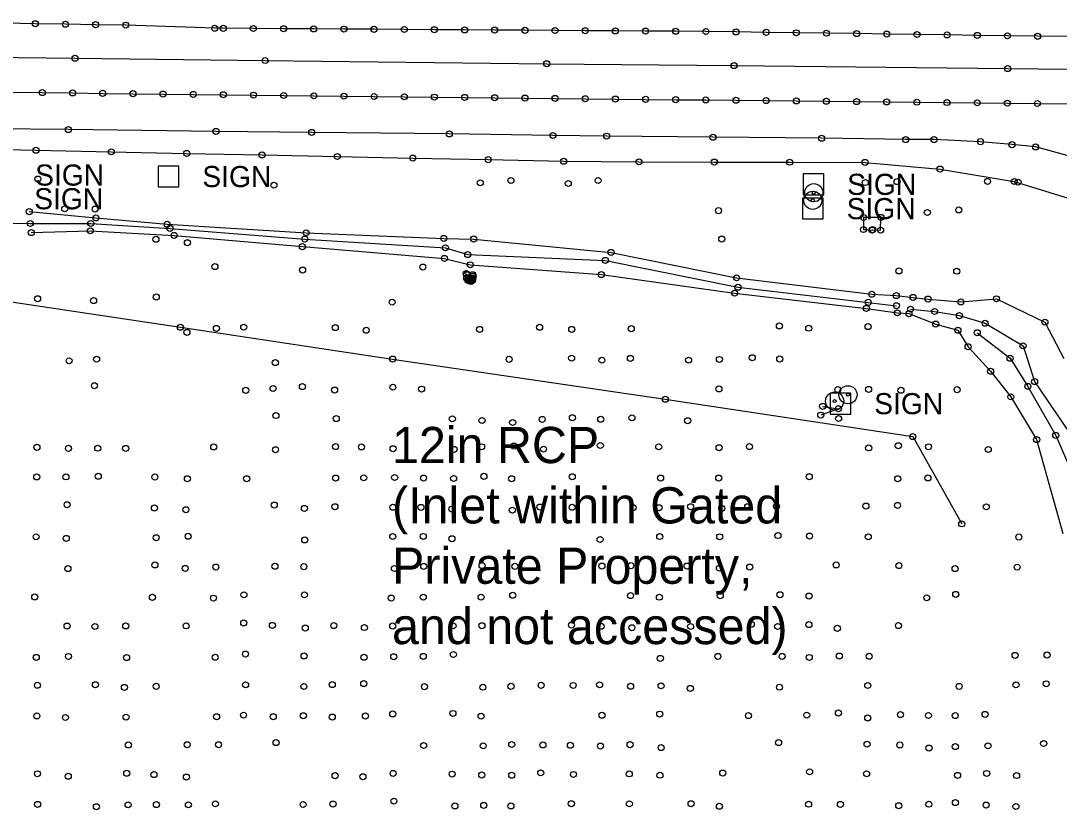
# Model space of a CAD drawing. Extents: x 20503438 to 20508873, y 7964251 to 7984667.
# Drawn here: x 20505708 to 20506052.3, y 7970296.1 to 7970560.8 of the extents above; entities that cross this region are included whole.
import ezdxf

# ---------------------------------------------------------------- set-up
doc = ezdxf.new("R2010")
doc.units = 0
for name, color, linetype in [('SurBreakLine', 7, 'Continuous'), ('SurConcreteSlab', 7, 'Continuous'), ('SurDrainageArrowDown', 7, 'Continuous'), ('SurDrainageArrowUp', 7, 'Continuous'), ('SurEdgeShoulderPaved', 7, 'Continuous'), ('SurEdgeShoulderUnpaved', 7, 'Continuous'), ('SurFenceChainLink', 7, 'Continuous'), ('SurMiscStructureLine', 7, 'Continuous'), ('SurPointsNonDTM', 7, 'Continuous'), ('SurRoadPoints', 7, 'Continuous'), ('SurSurveyPoints', 7, 'Continuous'), ('SurTopOfWater', 7, 'Continuous'), ('SurTxtDrainage', 7, 'Continuous')]:
    doc.layers.add(name, color=color, linetype=linetype)

msp = doc.modelspace()

# ---------------------------------------------------------------- linework, layer by layer
at = {"layer": 'SurBreakLine'}
for points in [[(20505659.98, 7970549.19), (20505725.91, 7970548.38), (20505788.99, 7970547.63), (20505882.34, 7970546.59), (20505944.46, 7970545.97), (20506035.17, 7970544.95), (20506055.65, 7970544.73), (20506135.76, 7970544.03), (20506246.7, 7970542.7), (20506314.1, 7970541.94), (20506377.13, 7970541.22), (20506448.59, 7970540.63), (20506494, 7970540.08), (20506513.48, 7970539.53), (20506534.35, 7970539.62)], [(20505710.77, 7970497.54), (20505732.85, 7970495.46), (20505756.48, 7970493.37), (20505802.57, 7970490.52), (20505848.21, 7970488.68), (20505858.14, 7970488.46), (20505903.67, 7970484.04), (20505945.27, 7970475.61), (20505990.11, 7970470.17), (20505998.24, 7970469.71), (20506003.81, 7970469.11), (20506008.75, 7970468.56), (20506019.64, 7970467.63), (20506031.44, 7970468.66), (20506047.52, 7970460.92), (20506053.76, 7970448.87)], [(20505711.46, 7970490.59), (20505731.01, 7970491.18), (20505758.81, 7970489.68), (20505801.32, 7970485.94), (20505848.43, 7970482.04), (20505856.97, 7970479.93), (20505900.46, 7970476.68), (20505944.64, 7970470.53), (20505988.31, 7970465.47), (20505998.59, 7970464), (20506002.44, 7970463.73), (20506011.31, 7970460.28), (20506018.66, 7970458.21), (20506022.02, 7970452.76), (20506029.51, 7970444.65), (20506036.2, 7970436.16), (20506044.77, 7970421.97), (20506053.42, 7970390.9)], [(20505857.84, 7970475.58), (20505857.72, 7970474.82), (20505857.29, 7970474.41), (20505856.69, 7970474.5), (20505856.27, 7970474.81), (20505855.82, 7970475.52), (20505855.65, 7970477.02)], [(20506002.96, 7970465.21), (20506010.95, 7970464.45), (20506019.15, 7970463.07), (20506027.69, 7970460.54), (20506040.26, 7970453.07), (20506044.1, 7970441.21), (20506055.37, 7970424.69), (20506067.63, 7970400.85), (20506090.73, 7970364.86), (20506121.5, 7970310.22), (20506143.59, 7970262.18), (20506176.03, 7970210.91), (20506203.05, 7970164.06), (20506235.78, 7970108.78), (20506259.31, 7970069.25), (20506303.96, 7969999.09)]]:
    msp.add_lwpolyline(points, dxfattribs=at)
at = {"layer": 'SurConcreteSlab'}
for points in [[(20506055.09, 7970555.65), (20506045.09, 7970555.68), (20506035.09, 7970555.82), (20506025.09, 7970555.97), (20506015.09, 7970556.11), (20506005.09, 7970556.26), (20505995.09, 7970556.4), (20505985.09, 7970556.55), (20505975.09, 7970556.69), (20505965.1, 7970556.83), (20505955.1, 7970556.98), (20505945.1, 7970557.12), (20505935.1, 7970557.26), (20505925.1, 7970557.32), (20505915.1, 7970557.39), (20505905.1, 7970557.45), (20505895.1, 7970557.52), (20505885.1, 7970557.59), (20505875.1, 7970557.65), (20505865.1, 7970557.72), (20505855.1, 7970557.78), (20505845.1, 7970557.85), (20505835.1, 7970557.92), (20505825.1, 7970557.98), (20505815.1, 7970558.05), (20505805.1, 7970558.11), (20505795.1, 7970558.18), (20505785.1, 7970558.25), (20505775.1, 7970558.31), (20505772.29, 7970558.33), (20505742.78, 7970559.37), (20505732.78, 7970559.52), (20505722.78, 7970559.67), (20505712.78, 7970559.82), (20505702.78, 7970559.97)], [(20505705.15, 7970537.12), (20505715.14, 7970537), (20505725.14, 7970536.88), (20505735.14, 7970536.76), (20505745.14, 7970536.65), (20505755.14, 7970536.53), (20505765.13, 7970536.41), (20505775.13, 7970536.29), (20505785.13, 7970536.17), (20505795.13, 7970536.05), (20505805.13, 7970535.93), (20505815.12, 7970535.82), (20505825.12, 7970535.72), (20505835.12, 7970535.61), (20505845.11, 7970535.51), (20505855.11, 7970535.4), (20505865.11, 7970535.3), (20505875.1, 7970535.19), (20505885.1, 7970535.08), (20505895.1, 7970534.98), (20505905.09, 7970534.87), (20505915.09, 7970534.77), (20505925.09, 7970534.66), (20505935.08, 7970534.56), (20505945.08, 7970534.45), (20505955.08, 7970534.35), (20505965.07, 7970534.24), (20505975.07, 7970534.14), (20505985.07, 7970534.03), (20505995.06, 7970533.92), (20506005.06, 7970533.82), (20506015.05, 7970533.71), (20506025.05, 7970533.61), (20506035.05, 7970533.5), (20506045.04, 7970533.4), (20506055.04, 7970533.3)], [(20505857.77, 7970476.64), (20505857.55, 7970475.22), (20505857.26, 7970474.83), (20505856.78, 7970474.8), (20505856.5, 7970474.91), (20505855.89, 7970476.65), (20505855.88, 7970475.71), (20505856.35, 7970474.81), (20505856.92, 7970474.72), (20505857.33, 7970474.73), (20505857.65, 7970474.96), (20505857.81, 7970475.61), (20505857.92, 7970476.17)]]:
    msp.add_lwpolyline(points, dxfattribs=at)
msp.add_lwpolyline([(20505993.14, 7970495.64), (20505987.36, 7970495.62), (20505987.35, 7970491.61), (20505990.21, 7970491.44), (20505990.39, 7970491.57), (20505993.03, 7970491.41)], close=True, dxfattribs=at)
at = {"layer": 'SurDrainageArrowDown'}
msp.add_lwpolyline([(20506025.08, 7970457.4), (20506035.95, 7970448.96), (20506041.86, 7970439.61), (20506051.09, 7970423.37), (20506062.05, 7970398.08), (20506083.83, 7970361.77), (20506117.02, 7970306.88), (20506136.1, 7970258.71), (20506172.77, 7970209.71), (20506199.46, 7970161.39), (20506230.82, 7970104.99), (20506255.2, 7970065.03), (20506302.09, 7969997.91), (20506332.16, 7969947.08), (20506370.3, 7969883.15), (20506398.2, 7969834.55), (20506432.94, 7969784.54)], dxfattribs=at)
at = {"layer": 'SurDrainageArrowUp'}
msp.add_lwpolyline([(20505588.51, 7970507.81), (20505597.53, 7970506.94), (20505614.51, 7970502.19), (20505635.08, 7970498.83), (20505655.93, 7970496.49), (20505678.23, 7970494.58), (20505682.9, 7970493.73), (20505711.11, 7970493.62), (20505731.16, 7970493.62), (20505757.46, 7970492.01), (20505802.13, 7970488.46), (20505848.74, 7970485.55), (20505856.14, 7970483.32), (20505901.79, 7970481.39), (20505945.72, 7970472.48), (20505988.92, 7970467.48), (20505998.29, 7970466.36)], dxfattribs=at)
at = {"layer": 'SurEdgeShoulderPaved'}
msp.add_lwpolyline([(20506056.08, 7970515.88), (20506044.41, 7970519.01), (20506036.59, 7970519.75), (20506026.15, 7970520.74), (20506010.77, 7970521.44), (20506001.36, 7970521.44), (20505973.47, 7970521.86), (20505937.45, 7970522.2), (20505902.22, 7970522.58), (20505884.4, 7970522.79), (20505850.04, 7970523.3), (20505804.42, 7970523.81), (20505772.68, 7970524.16), (20505723.75, 7970524.74), (20505698.34, 7970525.01)], dxfattribs=at)
at = {"layer": 'SurEdgeShoulderUnpaved'}
msp.add_lwpolyline([(20505583.75, 7970522.72), (20505588.05, 7970521.67), (20505613.04, 7970520.89), (20505638.02, 7970520.1), (20505663.01, 7970519.31), (20505687.99, 7970518.52), (20505712.98, 7970517.9), (20505737.97, 7970517.38), (20505762.96, 7970516.86), (20505787.95, 7970516.34), (20505812.95, 7970515.82), (20505837.94, 7970515.3), (20505862.93, 7970514.78), (20505887.92, 7970514.26), (20505912.91, 7970514.05), (20505937.9, 7970513.99), (20505962.89, 7970513.93), (20505987.89, 7970513.87), (20506012.76, 7970511.67), (20506037.35, 7970507.53), (20506060.92, 7970500.21), (20506079.1, 7970483.65), (20506094.14, 7970463.86), (20506101.05, 7970448.2)], dxfattribs=at)
at = {"layer": 'SurFenceChainLink'}
msp.add_lwpolyline([(20505563.79, 7970488.13), (20505618.36, 7970480.42), (20505698.84, 7970468.55), (20505760.89, 7970459.22), (20505831.24, 7970448.68), (20505921.66, 7970435.36), (20506003.71, 7970422.97), (20506019.92, 7970394.05)], dxfattribs=at)
at = {"layer": 'SurMiscStructureLine'}
msp.add_lwpolyline([(20505973.8, 7970432.99), (20505979.06, 7970432.22), (20505973.17, 7970430.1)], dxfattribs=at)
at = {"layer": 'SurPointsNonDTM'}
for centre in [(20505760.89, 7970459.22), (20505831.24, 7970448.68), (20505921.66, 7970435.36), (20505973.8, 7970432.99), (20505979.06, 7970432.22), (20505973.17, 7970430.1), (20506003.71, 7970422.97), (20506019.92, 7970394.05)]:
    msp.add_circle(centre, 1, dxfattribs=at)
at = {"layer": 'SurRoadPoints'}
for points in [[(20505756.95, 7970505.75), (20505756.95, 7970505.75), (20505760.38, 7970505.75), (20505760.38, 7970512.61), (20505753.52, 7970512.61), (20505753.52, 7970505.75), (20505756.95, 7970505.75)], [(20505970.75, 7970503.17), (20505970.75, 7970503.17), (20505974.18, 7970503.17), (20505974.18, 7970510.03), (20505967.32, 7970510.03), (20505967.32, 7970503.17), (20505970.75, 7970503.17)], [(20505970.57, 7970495.12), (20505970.57, 7970495.12), (20505974, 7970495.12), (20505974, 7970501.98), (20505967.14, 7970501.98), (20505967.14, 7970495.12), (20505970.57, 7970495.12)], [(20505979.71, 7970430.47), (20505979.71, 7970430.47), (20505983.14, 7970430.47), (20505983.14, 7970437.33), (20505976.28, 7970437.33), (20505976.28, 7970430.47), (20505979.71, 7970430.47)]]:
    msp.add_lwpolyline(points, dxfattribs=at)
for centre, radius in [((20505970.89, 7970503.83), 3), ((20505970.56, 7970501.31), 3), ((20505970.56, 7970501.31), 0.5), ((20505970.89, 7970503.83), 0.5), ((20505982.21, 7970436.84), 3), ((20505977.79, 7970434.74), 3), ((20505982.21, 7970436.84), 0.5), ((20505977.79, 7970434.74), 0.5)]:
    msp.add_circle(centre, radius, dxfattribs=at)
at = {"layer": 'SurSurveyPoints'}
for centre in [(20505712.78, 7970559.82), (20505722.78, 7970559.67), (20505732.78, 7970559.52), (20505742.78, 7970559.37), (20505772.29, 7970558.33), (20505775.1, 7970558.31), (20505785.1, 7970558.25), (20505795.1, 7970558.18), (20505805.1, 7970558.11), (20505815.1, 7970558.05), (20505825.1, 7970557.98), (20505835.1, 7970557.92), (20505845.1, 7970557.85), (20505855.1, 7970557.78), (20505865.1, 7970557.72), (20505875.1, 7970557.65), (20505885.1, 7970557.59), (20505895.1, 7970557.52), (20505905.1, 7970557.45), (20505915.1, 7970557.39), (20505925.1, 7970557.32), (20505935.1, 7970557.26), (20505945.1, 7970557.12), (20505955.1, 7970556.98), (20505965.1, 7970556.83), (20505975.09, 7970556.69), (20505985.09, 7970556.55), (20505995.09, 7970556.4), (20506005.09, 7970556.26), (20506015.09, 7970556.11), (20506025.09, 7970555.97), (20506035.09, 7970555.82), (20506045.09, 7970555.68), (20505725.91, 7970548.38), (20505788.99, 7970547.63), (20505882.34, 7970546.59), (20505944.46, 7970545.97), (20506035.17, 7970544.95), (20505715.14, 7970537), (20505725.14, 7970536.88), (20505735.14, 7970536.76), (20505745.14, 7970536.65), (20505755.14, 7970536.53), (20505765.13, 7970536.41), (20505775.13, 7970536.29), (20505785.13, 7970536.17), (20505795.13, 7970536.05), (20505805.13, 7970535.93), (20505815.12, 7970535.82), (20505825.12, 7970535.72), (20505835.12, 7970535.61), (20505845.11, 7970535.51), (20505855.11, 7970535.4), (20505865.11, 7970535.3), (20505875.1, 7970535.19), (20505885.1, 7970535.08), (20505895.1, 7970534.98), (20505905.09, 7970534.87), (20505915.09, 7970534.77), (20505925.09, 7970534.66), (20505935.08, 7970534.56), (20505945.08, 7970534.45), (20505955.08, 7970534.35), (20505965.07, 7970534.24), (20505975.07, 7970534.14), (20505985.07, 7970534.03), (20505995.06, 7970533.92), (20506005.06, 7970533.82), (20506015.05, 7970533.71), (20506025.05, 7970533.61), (20506035.05, 7970533.5), (20506045.04, 7970533.4), (20505723.75, 7970524.74), (20505772.68, 7970524.16), (20505804.42, 7970523.81), (20505850.04, 7970523.3), (20505884.4, 7970522.79), (20505902.22, 7970522.58), (20505937.45, 7970522.2), (20505973.47, 7970521.86), (20506001.36, 7970521.44), (20506010.77, 7970521.44), (20505712.98, 7970517.9), (20506026.15, 7970520.74), (20506036.59, 7970519.75), (20506044.41, 7970519.01), (20505737.97, 7970517.38), (20505762.96, 7970516.86), (20505787.95, 7970516.34), (20505812.95, 7970515.82), (20505837.94, 7970515.3), (20505862.93, 7970514.78), (20505887.92, 7970514.26), (20505912.91, 7970514.05), (20505937.9, 7970513.99), (20505962.89, 7970513.93), (20505987.89, 7970513.87), (20506012.76, 7970511.67), (20505713.62, 7970508.36), (20505870.48, 7970507.88), (20505899.38, 7970507.87), (20505998.49, 7970507.51), (20506028.49, 7970507.57), (20506037.35, 7970507.53), (20505791.91, 7970506.32), (20505860.3, 7970507.1), (20505889.47, 7970506.88), (20505987.96, 7970507.19), (20506038.6, 7970507.32), (20505710.77, 7970497.54), (20505722.55, 7970498.47), (20505732.62, 7970498.41), (20505939.29, 7970497.87), (20506008.53, 7970497.26), (20506018.96, 7970498.11), (20505732.85, 7970495.46), (20505987.36, 7970495.62), (20505993.14, 7970495.64), (20505711.11, 7970493.62), (20505711.46, 7970490.59), (20505731.01, 7970491.18), (20505731.16, 7970493.62), (20505756.48, 7970493.37), (20505757.46, 7970492.01), (20505802.57, 7970490.52), (20505987.35, 7970491.61), (20505990.21, 7970491.44), (20505990.39, 7970491.57), (20505993.03, 7970491.41), (20505752.76, 7970488.39), (20505758.81, 7970489.68), (20505763.21, 7970487.25), (20505802.13, 7970488.46), (20505848.21, 7970488.68), (20505858.14, 7970488.46), (20505940.36, 7970488.46), (20505801.32, 7970485.94), (20505848.74, 7970485.55), (20505903.67, 7970484.04), (20505848.43, 7970482.04), (20505856.14, 7970483.32), (20505856.97, 7970479.93), (20505901.79, 7970481.39), (20505772.34, 7970479.34), (20505801.39, 7970478.19), (20505841.27, 7970479.18), (20505855.65, 7970477.02), (20505855.89, 7970476.65), (20505857.77, 7970476.64), (20505900.46, 7970476.68), (20505999.11, 7970477.89), (20506018.28, 7970477.8), (20505855.82, 7970475.52), (20505855.88, 7970475.71), (20505856.27, 7970474.81), (20505856.35, 7970474.81), (20505856.5, 7970474.91), (20505856.69, 7970474.5), (20505856.78, 7970474.8), (20505856.92, 7970474.72), (20505857.26, 7970474.83), (20505857.29, 7970474.41), (20505857.33, 7970474.73), (20505857.55, 7970475.22), (20505857.65, 7970474.96), (20505857.72, 7970474.82), (20505857.81, 7970475.61), (20505857.84, 7970475.58), (20505857.92, 7970476.17), (20505945.27, 7970475.61), (20505944.64, 7970470.53), (20505945.72, 7970472.48), (20505990.11, 7970470.17), (20505998.24, 7970469.71), (20505713.54, 7970468.69), (20505732.12, 7970468.06), (20505752.89, 7970469.25), (20505831.09, 7970467.53), (20505988.92, 7970467.48), (20505998.29, 7970466.36), (20506003.81, 7970469.11), (20506008.75, 7970468.56), (20506019.64, 7970467.63), (20506031.44, 7970468.66), (20505988.31, 7970465.47), (20505998.59, 7970464), (20506002.44, 7970463.73), (20506002.96, 7970465.21), (20506010.95, 7970464.45), (20506019.15, 7970463.07), (20505781.89, 7970459.25), (20505959.48, 7970459.65), (20505988.86, 7970459.43), (20506011.31, 7970460.28), (20506027.69, 7970460.54), (20506047.52, 7970460.92), (20505763.06, 7970457.53), (20505772.82, 7970458.86), (20505812.22, 7970459.1), (20505822.48, 7970458.24), (20505860.07, 7970458.51), (20505879.96, 7970459.23), (20505890.64, 7970458.52), (20505910.36, 7970458.76), (20505969.2, 7970458.91), (20506018.66, 7970458.21), (20506025.08, 7970457.4), (20506022.02, 7970452.76), (20506040.26, 7970453.07), (20505890.57, 7970448.98), (20505910.09, 7970448.91), (20505950.48, 7970449.13), (20506035.95, 7970448.96), (20505724, 7970448.1), (20505733.11, 7970448.64), (20505792.36, 7970447.5), (20505869.88, 7970448.59), (20505900.62, 7970448.31), (20505929.37, 7970448.32), (20505939.57, 7970448.55), (20505959.59, 7970448.7), (20506029.51, 7970444.65), (20505732.39, 7970439.83), (20505791.62, 7970438.93), (20505801.34, 7970439.56), (20505831.32, 7970439.36), (20505840.86, 7970438.72), (20505939.42, 7970438.78), (20505978.84, 7970438.58), (20505989.04, 7970438.63), (20506041.86, 7970439.61), (20506044.1, 7970441.21), (20505782.56, 7970438.32), (20505812, 7970438.4), (20505999.78, 7970438.35), (20506018.41, 7970438.54), (20506036.2, 7970436.16), (20505792.55, 7970429.96), (20505812.55, 7970428.95), (20505851.04, 7970428.87), (20505860.88, 7970428.32), (20505880.84, 7970428.67), (20505890.85, 7970429.24), (20505900.25, 7970428.72), (20505910.59, 7970429.21), (20505929.07, 7970428.25), (20505979.1, 7970428.97), (20505871.05, 7970427.65), (20506044.77, 7970421.97), (20506051.09, 7970423.37), (20505713.31, 7970419.42), (20505723.77, 7970419.09), (20505733.47, 7970419.13), (20505742.74, 7970419.07), (20505771.93, 7970419.55), (20505792.43, 7970418.63), (20505812.31, 7970419.68), (20505820.92, 7970419.56), (20505831.39, 7970418.95), (20505851.6, 7970418.73), (20505860.76, 7970419.6), (20505871.43, 7970419.83), (20505881.28, 7970418.82), (20505900.11, 7970420.03), (20505919.48, 7970419.59), (20505939.46, 7970419.3), (20505949.55, 7970419.68), (20505989.07, 7970419.24), (20505998.91, 7970419.95), (20506008.91, 7970419.6), (20506028.74, 7970418.71), (20505713.26, 7970409.61), (20505722.95, 7970409.63), (20505733.65, 7970409.83), (20505752.42, 7970409.59), (20505763.21, 7970409.02), (20505782.85, 7970409.01), (20505812.35, 7970409.24), (20505821.68, 7970409.31), (20505831.92, 7970409.42), (20505841.49, 7970409.22), (20505851.45, 7970409.1), (20505861.51, 7970409.81), (20505870.7, 7970409.02), (20505890.81, 7970409.68), (20505920.1, 7970409.24), (20505939.38, 7970409.25), (20505969.39, 7970409.69), (20505998.71, 7970409.02), (20506008.71, 7970409.29), (20505723.33, 7970400.41), (20505752.25, 7970399.33), (20505762.69, 7970398.75), (20505792, 7970400.28), (20505801.99, 7970399.18), (20505812.12, 7970399.74), (20505831.34, 7970399.55), (20505840.64, 7970399.52), (20505850.9, 7970398.94), (20505870.94, 7970398.6), (20505880.11, 7970399.62), (20505890.76, 7970399.54), (20505910.95, 7970399.41), (20505919.57, 7970399.39), (20505930.03, 7970399.74), (20505940.37, 7970399.22), (20505948.98, 7970399.74), (20505958.53, 7970399.84), (20505988.16, 7970399.96), (20505998.65, 7970400.18), (20506028.07, 7970399.69), (20505713.06, 7970389.76), (20505723.04, 7970389.23), (20505752.86, 7970389.46), (20505763.45, 7970389.94), (20505802.09, 7970388.74), (20505831.28, 7970389.86), (20505841.42, 7970389.88), (20505850.9, 7970389.11), (20505900.03, 7970388.87), (20505919.8, 7970389.85), (20505939.7, 7970389.77), (20505959, 7970390.18), (20505969.47, 7970390), (20505988.93, 7970389.75), (20506038.86, 7970389.7), (20505752.44, 7970380.44), (20505860.91, 7970380.21), (20505900.63, 7970380.07), (20505910.23, 7970380.2), (20505928.86, 7970380.08), (20505978.3, 7970380.43), (20505999.09, 7970380.22), (20505723.59, 7970379.24), (20505762.47, 7970379.3), (20505772.65, 7970379.73), (20505792.24, 7970380), (20505801.81, 7970379.87), (20505831.84, 7970379.26), (20505841.57, 7970379.95), (20505871.78, 7970379.98), (20505939.58, 7970379.37), (20505949.64, 7970379.74), (20506017.71, 7970379.24), (20506038.31, 7970379.71), (20505712.59, 7970369.83), (20505781.96, 7970370.53), (20505802.02, 7970370.52), (20505841.41, 7970369.75), (20505860.56, 7970369.76), (20505871.06, 7970370.38), (20505910.13, 7970370.27), (20505919.7, 7970369.74), (20505939.88, 7970370.24), (20505959.67, 7970370.56), (20505969.31, 7970370.13), (20506017.93, 7970370.67), (20505751.59, 7970369.7), (20505771.85, 7970369.44), (20505830.77, 7970369.45), (20506008.35, 7970369.54), (20505723.3, 7970360.17), (20505732.54, 7970360.04), (20505742.77, 7970360.22), (20505762.78, 7970360.24), (20505781.89, 7970361.2), (20505791.37, 7970360.4), (20505802.29, 7970359.5), (20505811.75, 7970360.32), (20505821.89, 7970359.69), (20505831.28, 7970360.2), (20505851.3, 7970360.25), (20505860.86, 7970360.29), (20505890.55, 7970360.51), (20505900.36, 7970360.1), (20505910.57, 7970359.62), (20505930.05, 7970360.04), (20505950.14, 7970360.71), (20505958.89, 7970360.04), (20505969.27, 7970360.66), (20505978.69, 7970359.43), (20505998.95, 7970360.32), (20505713.1, 7970349.78), (20505723.77, 7970350.1), (20505743.05, 7970349.71), (20505772.42, 7970349.83), (20505782.46, 7970350.89), (20505801.89, 7970350.27), (20505821.76, 7970349.85), (20505831.62, 7970350.01), (20505841.4, 7970350.11), (20505851.38, 7970350.75), (20505920, 7970349.45), (20505939.07, 7970350.12), (20505960.38, 7970350.13), (20505969.37, 7970349.77), (20505979.35, 7970350.24), (20505989.25, 7970350.17), (20506037.62, 7970350.45), (20506048.21, 7970350.59), (20505713.49, 7970340.54), (20505732.7, 7970340.73), (20505742.33, 7970339.86), (20505752.86, 7970340.2), (20505782.5, 7970340.7), (20505801.82, 7970340.15), (20505811.25, 7970340.78), (20505821.67, 7970341.09), (20505841.81, 7970340.09), (20505861.17, 7970339.91), (20505870.49, 7970340.2), (20505880.48, 7970340.53), (20505891.11, 7970340.49), (20505899.86, 7970340.7), (20505910.16, 7970340.22), (20505920.24, 7970340.36), (20505929.95, 7970339.52), (20505959.51, 7970339.91), (20505988.76, 7970340.47), (20506019.08, 7970340.17), (20506037.92, 7970340.69), (20506047.94, 7970341.04), (20505713.3, 7970330.39), (20505722.78, 7970329.86), (20505742.86, 7970329.99), (20505772.9, 7970330.12), (20505781.81, 7970330.65), (20505791.66, 7970330.13), (20505801.64, 7970330.46), (20505811.23, 7970330.01), (20505822.23, 7970330.37), (20505831.29, 7970331.05), (20505851.24, 7970331.21), (20505860.56, 7970330.3), (20505900.68, 7970330.62), (20505919.81, 7970330.99), (20505949.23, 7970330.5), (20505968.56, 7970330.64), (20505979.05, 7970331.36), (20505988.77, 7970329.72), (20505999.62, 7970330.82), (20506008.9, 7970330.53), (20506017.76, 7970330.5), (20506027.67, 7970330.91), (20505792.59, 7970321.56), (20505959.2, 7970321.54), (20505743.62, 7970320.76), (20505763.14, 7970320.84), (20505773.52, 7970320.84), (20505841.51, 7970320.58), (20505861.28, 7970320.47), (20505870.75, 7970320.91), (20505881.09, 7970320.78), (20505890.19, 7970320.65), (20505900.16, 7970320.41), (20505909.96, 7970320.86), (20505920.27, 7970319.88), (20505988.53, 7970321.02), (20505999.41, 7970320.77), (20506009.08, 7970319.74), (20506017.81, 7970320.22), (20506028.63, 7970320.47), (20506047.09, 7970321.24), (20505713.5, 7970311.21), (20505743.08, 7970311.37), (20505831.41, 7970311.34), (20505880.36, 7970311.52), (20505940.69, 7970311.46), (20505969.49, 7970311.86), (20505988.38, 7970311.2), (20506028.2, 7970311.32), (20505723.71, 7970310.4), (20505752.11, 7970310.95), (20505762.87, 7970310.13), (20505812.16, 7970310.59), (20505821.39, 7970310.23), (20505850.97, 7970311.1), (20505860.79, 7970310.81), (20505870.72, 7970310.71), (20505891.2, 7970310.99), (20505909.7, 7970311.18), (20505919.88, 7970310.74), (20506018.56, 7970310.67), (20506038.11, 7970310.63), (20505713.54, 7970301.06), (20505743.52, 7970300.93), (20505752.93, 7970301.01), (20505763.55, 7970300.93), (20505772.51, 7970301.25), (20505801.58, 7970301.03), (20505811.48, 7970301.16), (20505831.66, 7970302.14), (20505890.5, 7970301.3), (20505909.75, 7970301.25), (20505930.18, 7970301.3), (20505969.17, 7970301.13), (20505979.69, 7970301.05), (20506009.04, 7970301.13), (20506017.83, 7970301.65), (20505733.02, 7970300.3), (20505851.89, 7970300.55), (20505861.46, 7970300.73), (20505870.47, 7970300.57), (20505939.58, 7970300.46), (20505999.04, 7970300.63), (20506028.02, 7970300.83), (20506037.9, 7970300.37)]:
    msp.add_circle(centre, 1, dxfattribs=at)
at = {"layer": 'SurTopOfWater'}
for points in [[(20506023.5, 7970466.21), (20506023.54, 7970466.21), (20506023.54, 7970466.25), (20506023.5, 7970466.25)], [(20506023.52, 7970466.26), (20506023.52, 7970466.26), (20506023.52, 7970466.22), (20506023.52, 7970466.22)], [(20506023.52, 7970466.26), (20506023.52, 7970466.26), (20506023.52, 7970466.24), (20506023.52, 7970466.24)], [(20506023.52, 7970466.24), (20506023.52, 7970466.24), (20506023.52, 7970466.23), (20506023.52, 7970466.23)], [(20506023.52, 7970466.23), (20506023.52, 7970466.23), (20506023.52, 7970466.22), (20506023.52, 7970466.22)], [(20506043.91, 7970421.49), (20506043.95, 7970421.49), (20506043.95, 7970421.53), (20506043.91, 7970421.53)], [(20506043.93, 7970421.54), (20506043.93, 7970421.54), (20506043.93, 7970421.5), (20506043.93, 7970421.5)], [(20506043.93, 7970421.54), (20506043.93, 7970421.54), (20506043.93, 7970421.52), (20506043.93, 7970421.52)], [(20506043.93, 7970421.52), (20506043.93, 7970421.52), (20506043.93, 7970421.51), (20506043.93, 7970421.51)], [(20506043.93, 7970421.51), (20506043.93, 7970421.51), (20506043.93, 7970421.5), (20506043.93, 7970421.5)]]:
    msp.add_lwpolyline(points, close=True, dxfattribs=at)
for centre in [(20506023.51, 7970466.23), (20506023.52, 7970466.23), (20506023.53, 7970466.23), (20506043.92, 7970421.51), (20506043.93, 7970421.51), (20506043.94, 7970421.51)]:
    msp.add_arc(centre, 0.00586, 186.3566, 5.6839, dxfattribs=at)

# ---------------------------------------------------------------- texts
at = {"layer": 'SurRoadPoints'}
for p in [(20505712.73, 7970506.18), (20505768.16, 7970505.68), (20505981.96, 7970503.1), (20505712.42, 7970498.33), (20505981.78, 7970495.05), (20505990.92, 7970430.4)]:
    msp.add_text('SIGN', height=6.995, rotation=360, dxfattribs=at).set_placement(p)
at = {"layer": 'SurTxtDrainage'}
for s, p in [('12in RCP', (20505831.05, 7970414.19)), ('(Inlet within Gated', (20505831.05, 7970394.19)), ('Private Property, ', (20505831.05, 7970374.19)), ('and not accessed)', (20505831.05, 7970354.19))]:
    msp.add_text(s, height=12, dxfattribs=at).set_placement(p)

doc.saveas('drawing.dxf')
